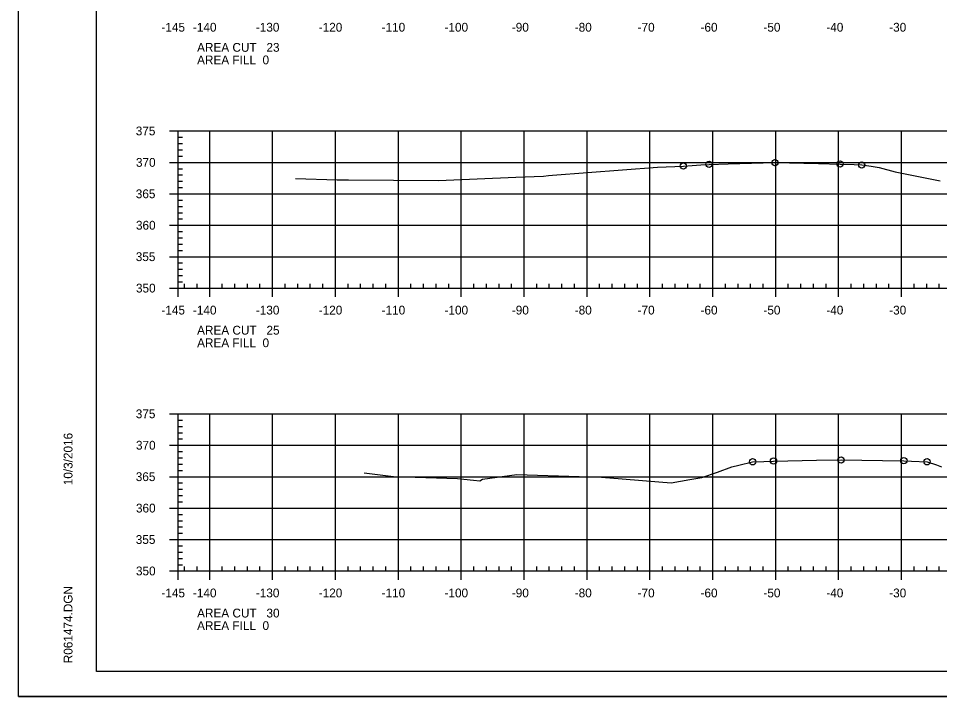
# Model space of a CAD drawing. Extents: x 1359801 to 1362404, y 372415 to 374228.
# Drawn here: x 1361033.3 to 1361179.8, y 373588 to 373695.8 of the extents above; entities that cross this region are included whole.
import ezdxf

# ---------------------------------------------------------------- set-up
doc = ezdxf.new("R2010")
doc.units = 0
for name, color, linetype in [('S_DRG_PT_SYM', 7, 'Continuous'), ('S_MAILBOX', 7, 'Continuous'), ('S_PRIMARY_CTL', 7, 'Continuous'), ('S_SHOULDER', 7, 'Continuous'), ('S_UTL_PT_SYM', 7, 'Continuous'), ('S_WATER_UTILITIES', 7, 'Continuous')]:
    doc.layers.add(name, color=color, linetype=linetype)

msp = doc.modelspace()

# ---------------------------------------------------------------- linework, layer by layer
at = {"layer": 'S_DRG_PT_SYM'}
for points in [[(1361077.35, 373670.4), (1361083.99, 373670.18), (1361084.59, 373670.16), (1361085.76, 373670.16), (1361100.1, 373670.08), (1361112.4, 373670.59), (1361116.8, 373670.75), (1361117.56, 373670.84), (1361118.19, 373670.9), (1361134.93, 373672.18), (1361139.03, 373672.36), (1361141.78, 373672.53), (1361143.1, 373672.63), (1361146.16, 373672.71), (1361153.58, 373672.9), (1361160.53, 373672.76), (1361163.93, 373672.68), (1361166.2, 373672.59), (1361167.37, 373672.54), (1361168.9, 373672.32), (1361170.15, 373672.14), (1361172.72, 373671.43), (1361179.86, 373670.02)], [(1361088.25, 373623.54), (1361093.38, 373622.93), (1361094.55, 373622.9), (1361096.36, 373622.88), (1361103.13, 373622.64), (1361105.65, 373622.38), (1361106.64, 373622.28), (1361107.08, 373622.52), (1361112.52, 373623.28), (1361122.44, 373622.97), (1361125.32, 373622.89), (1361127.32, 373622.73), (1361137.08, 373621.94), (1361140.04, 373622.47), (1361141.96, 373622.79), (1361144.45, 373623.68), (1361146.75, 373624.51), (1361147.84, 373624.77), (1361150.03, 373625.31), (1361151.84, 373625.36), (1361153.35, 373625.42), (1361160.18, 373625.55), (1361164.09, 373625.6), (1361170.69, 373625.52), (1361174.08, 373625.48), (1361175.29, 373625.42), (1361177.76, 373625.31), (1361179.27, 373624.8), (1361180.05, 373624.5)]]:
    msp.add_lwpolyline(points, dxfattribs=at)
at = {"layer": 'S_MAILBOX'}
for p, q in [((1361058.71, 373677.94), (1361348.71, 373677.94)), ((1361058.71, 373652.94), (1361058.71, 373677.94)), ((1361063.71, 373652.94), (1361063.71, 373677.94)), ((1361073.71, 373652.94), (1361073.71, 373677.94)), ((1361083.71, 373652.94), (1361083.71, 373677.94)), ((1361093.71, 373652.94), (1361093.71, 373677.94)), ((1361103.71, 373652.94), (1361103.71, 373677.94)), ((1361113.71, 373652.94), (1361113.71, 373677.94)), ((1361123.71, 373652.94), (1361123.71, 373677.94)), ((1361133.71, 373652.94), (1361133.71, 373677.94)), ((1361143.71, 373652.94), (1361143.71, 373677.94)), ((1361153.71, 373652.94), (1361153.71, 373677.94)), ((1361163.71, 373652.94), (1361163.71, 373677.94)), ((1361173.71, 373652.94), (1361173.71, 373677.94)), ((1361058.71, 373672.94), (1361348.71, 373672.94)), ((1361058.71, 373667.94), (1361348.71, 373667.94)), ((1361058.71, 373662.94), (1361348.71, 373662.94)), ((1361058.71, 373657.94), (1361348.71, 373657.94)), ((1361058.71, 373652.94), (1361348.71, 373652.94)), ((1361058.71, 373632.94), (1361348.71, 373632.94)), ((1361058.71, 373607.94), (1361058.71, 373632.94)), ((1361063.71, 373607.94), (1361063.71, 373632.94)), ((1361073.71, 373607.94), (1361073.71, 373632.94)), ((1361083.71, 373607.94), (1361083.71, 373632.94)), ((1361093.71, 373607.94), (1361093.71, 373632.94)), ((1361103.71, 373607.94), (1361103.71, 373632.94)), ((1361113.71, 373607.94), (1361113.71, 373632.94)), ((1361123.71, 373607.94), (1361123.71, 373632.94)), ((1361133.71, 373607.94), (1361133.71, 373632.94)), ((1361143.71, 373607.94), (1361143.71, 373632.94)), ((1361153.71, 373607.94), (1361153.71, 373632.94)), ((1361163.71, 373607.94), (1361163.71, 373632.94)), ((1361173.71, 373607.94), (1361173.71, 373632.94)), ((1361058.71, 373627.94), (1361348.71, 373627.94)), ((1361058.71, 373622.94), (1361348.71, 373622.94)), ((1361058.71, 373617.94), (1361348.71, 373617.94)), ((1361058.71, 373612.94), (1361348.71, 373612.94)), ((1361058.71, 373607.94), (1361348.71, 373607.94))]:
    msp.add_line(p, q, dxfattribs=at)
at = {"layer": 'S_SHOULDER'}
msp.add_line((1361033.31, 373587.96), (1361366.64, 373587.96), dxfattribs=at)
for points in [[(1361033.3, 373801.29), (1361366.64, 373801.29), (1361366.64, 373587.95), (1361033.3, 373587.95)], [(1361279.63, 373797.4), (1361279.63, 373787.52), (1361315.36, 373787.52), (1361315.36, 373784.6), (1361338.56, 373784.6), (1361338.56, 373760.26), (1361361.89, 373760.26), (1361361.89, 373591.94), (1361045.71, 373591.94), (1361045.71, 373797.4)]]:
    msp.add_lwpolyline(points, close=True, dxfattribs=at)
for centre in [(1361143.1, 373672.63), (1361153.58, 373672.9), (1361163.93, 373672.68), (1361167.37, 373672.54), (1361139.03, 373672.36), (1361164.09, 373625.6), (1361150.03, 373625.31), (1361153.35, 373625.42), (1361174.08, 373625.48), (1361177.76, 373625.31)]:
    msp.add_circle(centre, 0.5, dxfattribs=at)
at = {"layer": 'S_UTL_PT_SYM'}
for p, q in [((1361045.71, 373591.94), (1361045.71, 373797.4)), ((1361045.71, 373591.94), (1361045.71, 373591.94)), ((1361361.89, 373591.94), (1361045.71, 373591.94))]:
    msp.add_line(p, q, dxfattribs=at)
at = {"layer": 'S_WATER_UTILITIES'}
for p, q in [((1361057.31, 373677.94), (1361058.71, 373677.94)), ((1361058.71, 373652.94), (1361058.71, 373677.94)), ((1361058.71, 373676.94), (1361059.41, 373676.94)), ((1361058.71, 373675.94), (1361059.41, 373675.94)), ((1361058.71, 373674.94), (1361059.41, 373674.94)), ((1361058.71, 373673.94), (1361059.41, 373673.94)), ((1361057.31, 373672.94), (1361058.71, 373672.94)), ((1361058.71, 373671.94), (1361059.41, 373671.94)), ((1361058.71, 373670.94), (1361059.41, 373670.94)), ((1361058.71, 373669.94), (1361059.41, 373669.94)), ((1361058.71, 373668.94), (1361059.41, 373668.94)), ((1361057.31, 373667.94), (1361058.71, 373667.94)), ((1361058.71, 373666.94), (1361059.41, 373666.94)), ((1361058.71, 373665.94), (1361059.41, 373665.94)), ((1361058.71, 373664.94), (1361059.41, 373664.94)), ((1361057.31, 373662.94), (1361058.71, 373662.94)), ((1361058.71, 373663.94), (1361059.41, 373663.94)), ((1361058.71, 373661.94), (1361059.41, 373661.94)), ((1361058.71, 373660.94), (1361059.41, 373660.94)), ((1361058.71, 373659.94), (1361059.41, 373659.94)), ((1361058.71, 373658.94), (1361059.41, 373658.94)), ((1361057.31, 373657.94), (1361058.71, 373657.94)), ((1361058.71, 373656.94), (1361059.41, 373656.94)), ((1361058.71, 373655.94), (1361059.41, 373655.94)), ((1361058.71, 373654.94), (1361059.41, 373654.94)), ((1361058.71, 373653.94), (1361059.41, 373653.94)), ((1361057.31, 373652.94), (1361058.71, 373652.94)), ((1361058.71, 373652.94), (1361058.71, 373653.64)), ((1361058.71, 373652.94), (1361348.71, 373652.94)), ((1361058.71, 373651.54), (1361058.71, 373652.94)), ((1361059.71, 373652.94), (1361059.71, 373653.64)), ((1361061.71, 373652.94), (1361061.71, 373653.64)), ((1361063.71, 373651.54), (1361063.71, 373652.94)), ((1361065.71, 373652.94), (1361065.71, 373653.64)), ((1361067.71, 373652.94), (1361067.71, 373653.64)), ((1361069.71, 373652.94), (1361069.71, 373653.64)), ((1361071.71, 373652.94), (1361071.71, 373653.64)), ((1361073.71, 373651.54), (1361073.71, 373652.94)), ((1361075.71, 373652.94), (1361075.71, 373653.64)), ((1361077.71, 373652.94), (1361077.71, 373653.64)), ((1361079.71, 373652.94), (1361079.71, 373653.64)), ((1361081.71, 373652.94), (1361081.71, 373653.64)), ((1361083.71, 373651.54), (1361083.71, 373652.94)), ((1361085.71, 373652.94), (1361085.71, 373653.64)), ((1361087.71, 373652.94), (1361087.71, 373653.64)), ((1361089.71, 373652.94), (1361089.71, 373653.64)), ((1361091.71, 373652.94), (1361091.71, 373653.64)), ((1361093.71, 373651.54), (1361093.71, 373652.94)), ((1361095.71, 373652.94), (1361095.71, 373653.64)), ((1361097.71, 373652.94), (1361097.71, 373653.64)), ((1361099.71, 373652.94), (1361099.71, 373653.64)), ((1361101.71, 373652.94), (1361101.71, 373653.64)), ((1361103.71, 373651.54), (1361103.71, 373652.94)), ((1361105.71, 373652.94), (1361105.71, 373653.64)), ((1361107.71, 373652.94), (1361107.71, 373653.64)), ((1361109.71, 373652.94), (1361109.71, 373653.64)), ((1361111.71, 373652.94), (1361111.71, 373653.64)), ((1361113.71, 373651.54), (1361113.71, 373652.94)), ((1361115.71, 373652.94), (1361115.71, 373653.64)), ((1361117.71, 373652.94), (1361117.71, 373653.64)), ((1361119.71, 373652.94), (1361119.71, 373653.64)), ((1361121.71, 373652.94), (1361121.71, 373653.64)), ((1361123.71, 373651.54), (1361123.71, 373652.94)), ((1361125.71, 373652.94), (1361125.71, 373653.64)), ((1361127.71, 373652.94), (1361127.71, 373653.64)), ((1361129.71, 373652.94), (1361129.71, 373653.64)), ((1361131.71, 373652.94), (1361131.71, 373653.64)), ((1361133.71, 373651.54), (1361133.71, 373652.94)), ((1361135.71, 373652.94), (1361135.71, 373653.64)), ((1361137.71, 373652.94), (1361137.71, 373653.64)), ((1361139.71, 373652.94), (1361139.71, 373653.64)), ((1361141.71, 373652.94), (1361141.71, 373653.64)), ((1361143.71, 373651.54), (1361143.71, 373652.94)), ((1361145.71, 373652.94), (1361145.71, 373653.64)), ((1361147.71, 373652.94), (1361147.71, 373653.64)), ((1361149.71, 373652.94), (1361149.71, 373653.64)), ((1361151.71, 373652.94), (1361151.71, 373653.64)), ((1361153.71, 373651.54), (1361153.71, 373652.94)), ((1361155.71, 373652.94), (1361155.71, 373653.64)), ((1361157.71, 373652.94), (1361157.71, 373653.64)), ((1361159.71, 373652.94), (1361159.71, 373653.64)), ((1361161.71, 373652.94), (1361161.71, 373653.64)), ((1361163.71, 373651.54), (1361163.71, 373652.94)), ((1361165.71, 373652.94), (1361165.71, 373653.64)), ((1361167.71, 373652.94), (1361167.71, 373653.64)), ((1361169.71, 373652.94), (1361169.71, 373653.64)), ((1361171.71, 373652.94), (1361171.71, 373653.64)), ((1361173.71, 373651.54), (1361173.71, 373652.94)), ((1361175.71, 373652.94), (1361175.71, 373653.64)), ((1361177.71, 373652.94), (1361177.71, 373653.64)), ((1361179.71, 373652.94), (1361179.71, 373653.64)), ((1361057.31, 373632.94), (1361058.71, 373632.94)), ((1361058.71, 373607.94), (1361058.71, 373632.94)), ((1361058.71, 373631.94), (1361059.41, 373631.94)), ((1361058.71, 373630.94), (1361059.41, 373630.94)), ((1361058.71, 373629.94), (1361059.41, 373629.94)), ((1361057.31, 373627.94), (1361058.71, 373627.94)), ((1361058.71, 373628.94), (1361059.41, 373628.94)), ((1361058.71, 373626.94), (1361059.41, 373626.94)), ((1361058.71, 373625.94), (1361059.41, 373625.94)), ((1361058.71, 373624.94), (1361059.41, 373624.94)), ((1361058.71, 373623.94), (1361059.41, 373623.94)), ((1361057.31, 373622.94), (1361058.71, 373622.94)), ((1361058.71, 373621.94), (1361059.41, 373621.94)), ((1361058.71, 373620.94), (1361059.41, 373620.94)), ((1361058.71, 373619.94), (1361059.41, 373619.94)), ((1361058.71, 373618.94), (1361059.41, 373618.94)), ((1361057.31, 373617.94), (1361058.71, 373617.94)), ((1361058.71, 373616.94), (1361059.41, 373616.94)), ((1361058.71, 373615.94), (1361059.41, 373615.94)), ((1361058.71, 373614.94), (1361059.41, 373614.94)), ((1361057.31, 373612.94), (1361058.71, 373612.94)), ((1361058.71, 373613.94), (1361059.41, 373613.94)), ((1361058.71, 373611.94), (1361059.41, 373611.94)), ((1361058.71, 373610.94), (1361059.41, 373610.94)), ((1361058.71, 373609.94), (1361059.41, 373609.94)), ((1361058.71, 373608.94), (1361059.41, 373608.94)), ((1361058.71, 373607.94), (1361058.71, 373608.64)), ((1361059.71, 373607.94), (1361059.71, 373608.64)), ((1361061.71, 373607.94), (1361061.71, 373608.64)), ((1361065.71, 373607.94), (1361065.71, 373608.64)), ((1361067.71, 373607.94), (1361067.71, 373608.64)), ((1361069.71, 373607.94), (1361069.71, 373608.64)), ((1361071.71, 373607.94), (1361071.71, 373608.64)), ((1361075.71, 373607.94), (1361075.71, 373608.64)), ((1361077.71, 373607.94), (1361077.71, 373608.64)), ((1361079.71, 373607.94), (1361079.71, 373608.64)), ((1361081.71, 373607.94), (1361081.71, 373608.64)), ((1361085.71, 373607.94), (1361085.71, 373608.64)), ((1361087.71, 373607.94), (1361087.71, 373608.64)), ((1361089.71, 373607.94), (1361089.71, 373608.64)), ((1361091.71, 373607.94), (1361091.71, 373608.64)), ((1361095.71, 373607.94), (1361095.71, 373608.64)), ((1361097.71, 373607.94), (1361097.71, 373608.64)), ((1361099.71, 373607.94), (1361099.71, 373608.64)), ((1361101.71, 373607.94), (1361101.71, 373608.64)), ((1361105.71, 373607.94), (1361105.71, 373608.64)), ((1361107.71, 373607.94), (1361107.71, 373608.64)), ((1361109.71, 373607.94), (1361109.71, 373608.64)), ((1361111.71, 373607.94), (1361111.71, 373608.64)), ((1361115.71, 373607.94), (1361115.71, 373608.64)), ((1361117.71, 373607.94), (1361117.71, 373608.64)), ((1361119.71, 373607.94), (1361119.71, 373608.64)), ((1361121.71, 373607.94), (1361121.71, 373608.64)), ((1361125.71, 373607.94), (1361125.71, 373608.64)), ((1361127.71, 373607.94), (1361127.71, 373608.64)), ((1361129.71, 373607.94), (1361129.71, 373608.64)), ((1361131.71, 373607.94), (1361131.71, 373608.64)), ((1361135.71, 373607.94), (1361135.71, 373608.64)), ((1361137.71, 373607.94), (1361137.71, 373608.64)), ((1361139.71, 373607.94), (1361139.71, 373608.64)), ((1361141.71, 373607.94), (1361141.71, 373608.64)), ((1361145.71, 373607.94), (1361145.71, 373608.64)), ((1361147.71, 373607.94), (1361147.71, 373608.64)), ((1361149.71, 373607.94), (1361149.71, 373608.64)), ((1361151.71, 373607.94), (1361151.71, 373608.64)), ((1361155.71, 373607.94), (1361155.71, 373608.64)), ((1361157.71, 373607.94), (1361157.71, 373608.64)), ((1361159.71, 373607.94), (1361159.71, 373608.64)), ((1361161.71, 373607.94), (1361161.71, 373608.64)), ((1361165.71, 373607.94), (1361165.71, 373608.64)), ((1361167.71, 373607.94), (1361167.71, 373608.64)), ((1361169.71, 373607.94), (1361169.71, 373608.64)), ((1361171.71, 373607.94), (1361171.71, 373608.64)), ((1361175.71, 373607.94), (1361175.71, 373608.64)), ((1361177.71, 373607.94), (1361177.71, 373608.64)), ((1361179.71, 373607.94), (1361179.71, 373608.64)), ((1361057.31, 373607.94), (1361058.71, 373607.94)), ((1361058.71, 373607.94), (1361348.71, 373607.94)), ((1361058.71, 373606.54), (1361058.71, 373607.94)), ((1361063.71, 373606.54), (1361063.71, 373607.94)), ((1361073.71, 373606.54), (1361073.71, 373607.94)), ((1361083.71, 373606.54), (1361083.71, 373607.94)), ((1361093.71, 373606.54), (1361093.71, 373607.94)), ((1361103.71, 373606.54), (1361103.71, 373607.94)), ((1361113.71, 373606.54), (1361113.71, 373607.94)), ((1361123.71, 373606.54), (1361123.71, 373607.94)), ((1361133.71, 373606.54), (1361133.71, 373607.94)), ((1361143.71, 373606.54), (1361143.71, 373607.94)), ((1361153.71, 373606.54), (1361153.71, 373607.94)), ((1361163.71, 373606.54), (1361163.71, 373607.94)), ((1361173.71, 373606.54), (1361173.71, 373607.94))]:
    msp.add_line(p, q, dxfattribs=at)

# ---------------------------------------------------------------- texts
at = {"layer": 'S_PRIMARY_CTL'}
for s, p in [('-145', (1361056.04, 373693.74)), ('-140', (1361061.05, 373693.74)), ('-130', (1361071.05, 373693.74)), ('-120', (1361081.05, 373693.74)), ('-110', (1361091.05, 373693.74)), ('-100', (1361101.05, 373693.74)), ('-90', (1361111.75, 373693.74)), ('-80', (1361121.75, 373693.74)), ('-70', (1361131.75, 373693.74)), ('-60', (1361141.75, 373693.74)), ('-50', (1361151.75, 373693.74)), ('-40', (1361161.75, 373693.74)), ('-30', (1361171.75, 373693.74)), ('AREA CUT   23', (1361061.71, 373690.54)), ('AREA FILL  0', (1361061.71, 373688.54)), ('375', (1361051.96, 373677.24)), ('370', (1361051.99, 373672.24)), ('365', (1361051.96, 373667.24)), ('360', (1361051.99, 373662.24)), ('355', (1361051.96, 373657.24)), ('350', (1361051.99, 373652.24)), ('-145', (1361056.04, 373648.74)), ('-140', (1361061.05, 373648.74)), ('-130', (1361071.05, 373648.74)), ('-120', (1361081.05, 373648.74)), ('-110', (1361091.05, 373648.74)), ('-100', (1361101.05, 373648.74)), ('-90', (1361111.75, 373648.74)), ('-80', (1361121.75, 373648.74)), ('-70', (1361131.75, 373648.74)), ('-60', (1361141.75, 373648.74)), ('-50', (1361151.75, 373648.74)), ('-40', (1361161.75, 373648.74)), ('-30', (1361171.75, 373648.74)), ('AREA CUT   25', (1361061.71, 373645.54)), ('AREA FILL  0', (1361061.71, 373643.54)), ('375', (1361051.96, 373632.24)), ('370', (1361051.99, 373627.24)), ('365', (1361051.96, 373622.24)), ('360', (1361051.99, 373617.24)), ('355', (1361051.96, 373612.24)), ('350', (1361051.99, 373607.24)), ('-145', (1361056.04, 373603.74)), ('-140', (1361061.05, 373603.74)), ('-130', (1361071.05, 373603.74)), ('-120', (1361081.05, 373603.74)), ('-110', (1361091.05, 373603.74)), ('-100', (1361101.05, 373603.74)), ('-90', (1361111.75, 373603.74)), ('-80', (1361121.75, 373603.74)), ('-70', (1361131.75, 373603.74)), ('-60', (1361141.75, 373603.74)), ('-50', (1361151.75, 373603.74)), ('-40', (1361161.75, 373603.74)), ('-30', (1361171.75, 373603.74)), ('AREA CUT   30', (1361061.71, 373600.54)), ('AREA FILL  0', (1361061.71, 373598.54))]:
    msp.add_text(s, height=1.4, dxfattribs=at).set_placement(p)
at = {"layer": 'S_UTL_PT_SYM'}
for s, p in [('10/3/2016', (1361041.9, 373621.58)), ('R061474.DGN', (1361041.9, 373593.26))]:
    msp.add_text(s, height=1.4, rotation=90, dxfattribs=at).set_placement(p)

doc.saveas('drawing.dxf')
